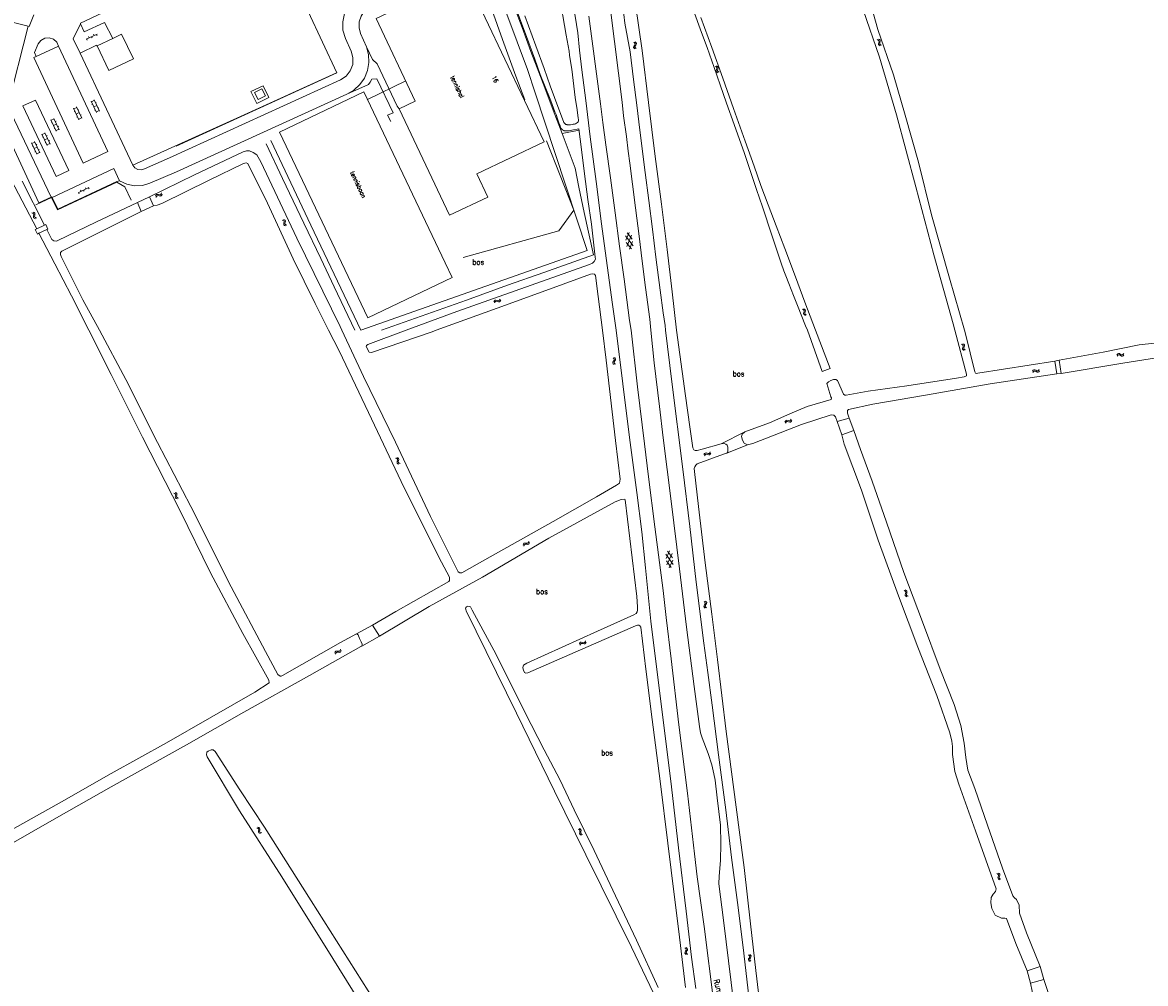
# Model space of a CAD drawing. Header units: metres. Extents: x 189705 to 199106, y 581686 to 588448.
# Tile 310 of 555: x 196431 to 196843, y 584760 to 585113. Entities that reach past the tile are written whole.
import ezdxf

# ---------------------------------------------------------------- set-up
doc = ezdxf.new("R2010")
doc.units = ezdxf.units.M
doc.layers.add('B-WA-OG-GBKN-G', color=7, linetype='Continuous', lineweight=18)
doc.styles.add('Style-STANDARD', font='STANDARD.shx')

msp = doc.modelspace()

# ---------------------------------------------------------------- linework, layer by layer
at = {"layer": 'B-WA-OG-GBKN-G'}
for p, q in [((196458.59, 585108.717), (196454.615, 585106.83)), ((196455.01, 585106.464), (196454.795, 585106.916)), ((196455.699, 585107.345), (196455.484, 585107.796)), ((196456.816, 585107.322), (196456.602, 585107.774)), ((196457.505, 585108.202), (196457.291, 585108.654)), ((196458.623, 585108.179), (196458.409, 585108.631)), ((196655.566, 585105.746), (196655.882, 585105.489)), ((196655.998, 585104.881), (196655.797, 585104.518)), ((196655.882, 585105.489), (196656.044, 585105.204)), ((196656.044, 585105.204), (196655.998, 585104.881)), ((196656.054, 585105.836), (196656.372, 585105.581)), ((196656.286, 585104.61), (196656.084, 585104.255)), ((196656.487, 585104.963), (196656.286, 585104.61)), ((196656.372, 585105.581), (196656.536, 585105.298)), ((196656.536, 585105.298), (196656.487, 585104.963)), ((196744.946, 585106.69), (196745.32, 585106.529)), ((196745.32, 585106.529), (196745.554, 585106.299)), ((196745.391, 585106.91), (196745.767, 585106.752)), ((196745.504, 585105.572), (196745.404, 585105.176)), ((196745.404, 585105.176), (196745.444, 585104.849)), ((196745.444, 585104.849), (196745.685, 585104.613)), ((196745.598, 585105.976), (196745.504, 585105.572)), ((196745.554, 585106.299), (196745.598, 585105.976)), ((196745.685, 585104.613), (196746.061, 585104.453)), ((196745.767, 585106.752), (196746.002, 585106.524)), ((196745.948, 585105.794), (196745.851, 585105.397)), ((196745.851, 585105.397), (196745.891, 585105.07)), ((196745.891, 585105.07), (196746.13, 585104.833)), ((196746.046, 585106.188), (196745.948, 585105.794)), ((196746.002, 585106.524), (196746.046, 585106.188)), ((196746.13, 585104.833), (196746.507, 585104.673)), ((196655.594, 585104.164), (196655.544, 585103.839)), ((196655.544, 585103.839), (196655.711, 585103.546)), ((196655.797, 585104.518), (196655.594, 585104.164)), ((196655.711, 585103.546), (196656.029, 585103.289)), ((196656.084, 585104.255), (196656.034, 585103.93)), ((196656.034, 585103.93), (196656.199, 585103.637)), ((196656.199, 585103.637), (196656.517, 585103.38)), ((196685.492, 585096.869), (196685.854, 585096.683)), ((196685.854, 585096.683), (196686.073, 585096.438)), ((196685.951, 585097.059), (196686.315, 585096.876)), ((196686.073, 585096.438), (196686.095, 585096.112)), ((196686.315, 585096.876), (196686.534, 585096.633)), ((196686.556, 585096.295), (196686.433, 585095.908)), ((196686.534, 585096.633), (196686.556, 585096.295)), ((196685.974, 585095.716), (196685.849, 585095.327)), ((196685.849, 585095.327), (196685.868, 585094.999)), ((196685.868, 585094.999), (196686.092, 585094.747)), ((196686.095, 585096.112), (196685.974, 585095.716)), ((196686.092, 585094.747), (196686.457, 585094.563)), ((196686.433, 585095.908), (196686.309, 585095.518)), ((196686.309, 585095.518), (196686.328, 585095.19)), ((196686.328, 585095.19), (196686.551, 585094.937)), ((196686.551, 585094.937), (196686.916, 585094.753)), ((196458.377, 585079.935), (196456.431, 585084.103)), ((196456.515, 585083.922), (196457.603, 585084.43)), ((196459.464, 585080.443), (196457.518, 585084.611)), ((196451.945, 585077.309), (196449.999, 585081.477)), ((196450.083, 585081.296), (196451.171, 585081.804)), ((196450.213, 585080.308), (196450.485, 585080.435)), ((196450.972, 585079.393), (196452.059, 585079.901)), ((196453.032, 585077.817), (196451.086, 585081.985)), ((196451.615, 585080.852), (196451.887, 585080.979)), ((196456.645, 585082.934), (196456.917, 585083.061)), ((196457.404, 585082.019), (196458.491, 585082.527)), ((196457.617, 585080.852), (196457.889, 585080.979)), ((196458.047, 585083.478), (196458.319, 585083.605)), ((196458.292, 585080.116), (196459.379, 585080.624)), ((196458.934, 585081.577), (196459.206, 585081.704)), ((196443.619, 585073.101), (196441.673, 585077.269)), ((196441.757, 585077.088), (196442.845, 585077.596)), ((196441.887, 585076.1), (196442.159, 585076.227)), ((196442.646, 585075.185), (196443.733, 585075.693)), ((196444.706, 585073.609), (196442.76, 585077.777)), ((196443.289, 585076.644), (196443.561, 585076.771)), ((196451.185, 585078.226), (196451.457, 585078.353)), ((196451.86, 585077.49), (196452.947, 585077.998)), ((196452.502, 585078.951), (196452.774, 585079.078)), ((196440.304, 585067.841), (196438.358, 585072.009)), ((196438.442, 585071.828), (196439.53, 585072.336)), ((196441.391, 585068.349), (196439.445, 585072.517)), ((196442.859, 585074.018), (196443.131, 585074.145)), ((196443.534, 585073.282), (196444.621, 585073.79)), ((196444.176, 585074.743), (196444.448, 585074.87)), ((196436.534, 585064.594), (196434.588, 585068.762)), ((196434.672, 585068.581), (196435.76, 585069.089)), ((196434.802, 585067.593), (196435.074, 585067.72)), ((196437.621, 585065.102), (196435.675, 585069.27)), ((196436.204, 585068.137), (196436.476, 585068.264)), ((196438.572, 585070.84), (196438.844, 585070.967)), ((196439.331, 585069.925), (196440.418, 585070.433)), ((196439.544, 585068.758), (196439.816, 585068.885)), ((196439.974, 585071.384), (196440.246, 585071.511)), ((196440.219, 585068.022), (196441.306, 585068.53)), ((196440.861, 585069.483), (196441.133, 585069.61)), ((196435.561, 585066.678), (196436.648, 585067.186)), ((196435.774, 585065.511), (196436.046, 585065.638)), ((196436.449, 585064.775), (196437.536, 585065.283)), ((196437.091, 585066.236), (196437.363, 585066.363)), ((196455.61, 585052.442), (196451.665, 585050.492)), ((196452.741, 585051.024), (196452.519, 585051.472)), ((196453.859, 585051.019), (196453.637, 585051.467)), ((196454.534, 585051.91), (196454.312, 585052.358)), ((196455.652, 585051.905), (196455.43, 585052.353)), ((196452.066, 585050.132), (196451.845, 585050.58)), ((196480.051, 585049.216), (196480.195, 585049.598)), ((196480.195, 585049.598), (196480.413, 585049.842)), ((196480.289, 585048.78), (196480.435, 585049.16)), ((196480.413, 585049.842), (196480.747, 585049.899)), ((196480.435, 585049.16), (196480.656, 585049.403)), ((196480.656, 585049.403), (196480.977, 585049.459)), ((196480.747, 585049.899), (196481.145, 585049.817)), ((196480.977, 585049.459), (196481.384, 585049.381)), ((196481.145, 585049.817), (196481.546, 585049.735)), ((196481.384, 585049.381), (196481.784, 585049.297)), ((196481.546, 585049.735), (196481.87, 585049.789)), ((196481.784, 585049.297), (196482.109, 585049.35)), ((196481.87, 585049.789), (196482.098, 585050.037)), ((196482.098, 585050.037), (196482.243, 585050.419)), ((196482.109, 585049.35), (196482.335, 585049.6)), ((196482.335, 585049.6), (196482.48, 585049.983)), ((196434.677, 585043.121), (196435.062, 585042.987)), ((196435.062, 585042.987), (196435.312, 585042.775)), ((196435.105, 585043.373), (196435.491, 585043.241)), ((196435.312, 585042.775), (196435.378, 585042.455)), ((196435.491, 585043.241), (196435.742, 585043.031)), ((196435.742, 585043.031), (196435.81, 585042.699)), ((196435.313, 585042.046), (196435.242, 585041.644)), ((196435.242, 585041.644), (196435.306, 585041.321)), ((196435.306, 585041.321), (196435.563, 585041.103)), ((196435.378, 585042.455), (196435.313, 585042.046)), ((196435.563, 585041.103), (196435.949, 585040.97)), ((196435.741, 585042.299), (196435.672, 585041.896)), ((196435.672, 585041.896), (196435.736, 585041.573)), ((196435.736, 585041.573), (196435.991, 585041.354)), ((196435.81, 585042.699), (196435.741, 585042.299)), ((196435.991, 585041.354), (196436.378, 585041.221)), ((196526.592, 585040.489), (196526.974, 585040.347)), ((196526.974, 585040.347), (196527.22, 585040.129)), ((196527.026, 585040.731), (196527.409, 585040.592)), ((196527.207, 585039.4), (196527.127, 585039)), ((196527.127, 585039), (196527.185, 585038.676)), ((196527.185, 585038.676), (196527.437, 585038.453)), ((196527.28, 585039.809), (196527.207, 585039.4)), ((196527.22, 585040.129), (196527.28, 585039.809)), ((196527.409, 585040.592), (196527.655, 585040.377)), ((196527.639, 585039.645), (196527.563, 585039.244)), ((196527.563, 585039.244), (196527.62, 585038.919)), ((196527.62, 585038.919), (196527.871, 585038.695)), ((196527.717, 585040.044), (196527.639, 585039.645)), ((196527.655, 585040.377), (196527.717, 585040.044)), ((196527.871, 585038.695), (196528.255, 585038.554)), ((196527.437, 585038.453), (196527.821, 585038.312)), ((196652.505, 585034.656), (196655.334, 585031.032)), ((196652.721, 585033.115), (196653.865, 585035.942)), ((196653.058, 585030.712), (196654.781, 585034.973)), ((196653.12, 585035.838), (196654.997, 585033.433)), ((196652.841, 585032.257), (196654.718, 585029.852)), ((196653.973, 585029.747), (196655.117, 585032.578)), ((196604.248, 585010.485), (196604.426, 585010.852)), ((196604.426, 585010.852), (196604.666, 585011.074)), ((196604.444, 585010.029), (196604.625, 585010.394)), ((196604.625, 585010.394), (196604.867, 585010.616)), ((196604.666, 585011.074), (196605.004, 585011.101)), ((196604.867, 585010.616), (196605.192, 585010.642)), ((196605.004, 585011.101), (196605.393, 585010.982)), ((196605.192, 585010.642), (196605.591, 585010.526)), ((196605.393, 585010.982), (196605.784, 585010.864)), ((196605.591, 585010.526), (196605.981, 585010.406)), ((196605.784, 585010.864), (196606.112, 585010.887)), ((196605.981, 585010.406), (196606.309, 585010.429)), ((196606.112, 585010.887), (196606.361, 585011.113)), ((196606.309, 585010.429), (196606.558, 585010.657)), ((196606.361, 585011.113), (196606.542, 585011.48)), ((196606.558, 585010.657), (196606.738, 585011.024)), ((196717.477, 585007.705), (196717.851, 585007.543)), ((196717.851, 585007.543), (196718.085, 585007.312)), ((196717.922, 585007.924), (196718.297, 585007.765)), ((196718.033, 585006.585), (196717.933, 585006.19)), ((196717.933, 585006.19), (196717.973, 585005.863)), ((196717.973, 585005.863), (196718.213, 585005.627)), ((196718.127, 585006.989), (196718.033, 585006.585)), ((196718.085, 585007.312), (196718.127, 585006.989)), ((196718.213, 585005.627), (196718.589, 585005.466)), ((196718.297, 585007.765), (196718.532, 585007.537)), ((196718.478, 585006.806), (196718.38, 585006.41)), ((196718.38, 585006.41), (196718.42, 585006.083)), ((196718.42, 585006.083), (196718.659, 585005.846)), ((196718.576, 585007.201), (196718.478, 585006.806)), ((196718.532, 585007.537), (196718.576, 585007.201)), ((196718.659, 585005.846), (196719.035, 585005.685)), ((196775.908, 584994.912), (196776.269, 584994.723)), ((196776.379, 584993.754), (196776.249, 584993.367)), ((196776.249, 584993.367), (196776.264, 584993.038)), ((196776.269, 584994.723), (196776.485, 584994.475)), ((196776.369, 584995.097), (196776.731, 584994.911)), ((196776.503, 584994.15), (196776.379, 584993.754)), ((196776.485, 584994.475), (196776.503, 584994.15)), ((196776.839, 584993.941), (196776.712, 584993.553)), ((196776.712, 584993.553), (196776.727, 584993.224)), ((196776.731, 584994.911), (196776.948, 584994.666)), ((196776.966, 584994.327), (196776.839, 584993.941)), ((196776.948, 584994.666), (196776.966, 584994.327)), ((196647.977, 584989.914), (196648.287, 584989.648)), ((196648.287, 584989.648), (196648.442, 584989.359)), ((196648.442, 584989.359), (196648.387, 584989.038)), ((196648.468, 584989.991), (196648.779, 584989.728)), ((196648.779, 584989.728), (196648.936, 584989.441)), ((196648.936, 584989.441), (196648.878, 584989.107)), ((196776.264, 584993.038), (196776.486, 584992.785)), ((196776.486, 584992.785), (196776.849, 584992.596)), ((196776.727, 584993.224), (196776.947, 584992.97)), ((196776.947, 584992.97), (196777.31, 584992.781)), ((196832.938, 584991.032), (196833.197, 584991.347)), ((196833.023, 584990.542), (196833.284, 584990.855)), ((196833.197, 584991.347), (196833.482, 584991.507)), ((196833.284, 584990.855), (196833.571, 584991.014)), ((196833.482, 584991.507), (196833.817, 584991.455)), ((196833.571, 584991.014), (196833.893, 584990.964)), ((196833.817, 584991.455), (196834.167, 584991.249)), ((196833.893, 584990.964), (196834.254, 584990.759)), ((196834.167, 584991.249), (196834.52, 584991.043)), ((196834.254, 584990.759), (196834.605, 584990.551)), ((196834.52, 584991.043), (196834.845, 584990.989)), ((196834.605, 584990.551), (196834.929, 584990.497)), ((196834.845, 584990.989), (196835.14, 584991.151)), ((196834.929, 584990.497), (196835.224, 584990.661)), ((196835.14, 584991.151), (196835.4, 584991.466)), ((196835.224, 584990.661), (196835.485, 584990.976)), ((196647.964, 584988.332), (196647.905, 584988.008)), ((196647.905, 584988.008), (196648.065, 584987.711)), ((196648.177, 584988.68), (196647.964, 584988.332)), ((196648.065, 584987.711), (196648.376, 584987.446)), ((196648.387, 584989.038), (196648.177, 584988.68)), ((196648.456, 584988.409), (196648.398, 584988.086)), ((196648.398, 584988.086), (196648.556, 584987.788)), ((196648.667, 584988.759), (196648.456, 584988.409)), ((196648.556, 584987.788), (196648.867, 584987.523)), ((196648.878, 584989.107), (196648.667, 584988.759)), ((196802.192, 584985.378), (196801.943, 584985.053)), ((196802.481, 584985.552), (196802.192, 584985.378)), ((196802.583, 584985.064), (196802.294, 584984.892)), ((196802.807, 584985.51), (196802.481, 584985.552)), ((196802.91, 584985.022), (196802.583, 584985.064)), ((196803.166, 584985.315), (196802.807, 584985.51)), ((196803.27, 584984.829), (196802.91, 584985.022)), ((196803.534, 584985.124), (196803.166, 584985.315)), ((196803.857, 584985.085), (196803.534, 584985.124)), ((196804.139, 584985.254), (196803.857, 584985.085)), ((196804.388, 584985.577), (196804.139, 584985.254)), ((196804.49, 584985.091), (196804.243, 584984.767)), ((196802.294, 584984.892), (196802.046, 584984.567)), ((196803.628, 584984.636), (196803.27, 584984.829)), ((196803.964, 584984.596), (196803.628, 584984.636)), ((196804.243, 584984.767), (196803.964, 584984.596)), ((196711.083, 584966.332), (196711.248, 584966.704)), ((196711.248, 584966.704), (196711.48, 584966.935)), ((196711.294, 584965.883), (196711.462, 584966.254)), ((196711.462, 584966.254), (196711.697, 584966.484)), ((196711.48, 584966.935), (196711.817, 584966.973)), ((196711.697, 584966.484), (196712.021, 584966.521)), ((196711.817, 584966.973), (196712.21, 584966.868)), ((196712.021, 584966.521), (196712.423, 584966.419)), ((196712.21, 584966.868), (196712.604, 584966.763)), ((196712.423, 584966.419), (196712.817, 584966.312)), ((196712.604, 584966.763), (196712.932, 584966.798)), ((196712.817, 584966.312), (196713.144, 584966.346)), ((196712.932, 584966.798), (196713.173, 584967.032)), ((196713.144, 584966.346), (196713.385, 584966.583)), ((196713.173, 584967.032), (196713.34, 584967.405)), ((196713.385, 584966.583), (196713.552, 584966.956)), ((196568.192, 584953.087), (196568.573, 584952.941)), ((196568.573, 584952.941), (196568.816, 584952.721)), ((196568.628, 584953.325), (196569.01, 584953.182)), ((196568.872, 584952.399), (196568.794, 584951.992)), ((196568.816, 584952.721), (196568.872, 584952.399)), ((196569.01, 584953.182), (196569.254, 584952.964)), ((196569.23, 584952.231), (196569.149, 584951.831)), ((196569.312, 584952.63), (196569.23, 584952.231)), ((196569.254, 584952.964), (196569.312, 584952.63)), ((196681.359, 584954.368), (196681.537, 584954.734)), ((196681.537, 584954.734), (196681.777, 584954.957)), ((196681.554, 584953.912), (196681.735, 584954.277)), ((196681.735, 584954.277), (196681.978, 584954.498)), ((196681.777, 584954.957), (196682.115, 584954.983)), ((196681.978, 584954.498), (196682.303, 584954.523)), ((196682.115, 584954.983), (196682.504, 584954.864)), ((196682.303, 584954.523), (196682.701, 584954.408)), ((196682.504, 584954.864), (196682.895, 584954.745)), ((196682.701, 584954.408), (196683.091, 584954.287)), ((196682.895, 584954.745), (196683.223, 584954.768)), ((196683.091, 584954.287), (196683.419, 584954.309)), ((196683.223, 584954.768), (196683.473, 584954.994)), ((196683.419, 584954.309), (196683.668, 584954.537)), ((196683.473, 584954.994), (196683.653, 584955.36)), ((196683.668, 584954.537), (196683.849, 584954.904)), ((196568.794, 584951.992), (196568.711, 584951.593)), ((196568.711, 584951.593), (196568.764, 584951.268)), ((196568.764, 584951.268), (196569.014, 584951.042)), ((196569.014, 584951.042), (196569.397, 584950.897)), ((196569.149, 584951.831), (196569.202, 584951.506)), ((196569.202, 584951.506), (196569.451, 584951.279)), ((196569.451, 584951.279), (196569.833, 584951.134)), ((196487.163, 584940.138), (196486.778, 584940.276)), ((196487.416, 584939.916), (196487.163, 584940.138)), ((196487.595, 584940.384), (196487.21, 584940.522)), ((196487.476, 584939.593), (196487.416, 584939.916)), ((196487.849, 584940.163), (196487.595, 584940.384)), ((196487.833, 584939.439), (196487.909, 584939.839)), ((196487.909, 584939.839), (196487.849, 584940.163)), ((196487.328, 584938.791), (196487.403, 584939.191)), ((196487.393, 584938.458), (196487.328, 584938.791)), ((196487.641, 584938.245), (196487.393, 584938.458)), ((196487.403, 584939.191), (196487.476, 584939.593)), ((196488.025, 584938.109), (196487.641, 584938.245)), ((196487.763, 584939.03), (196487.833, 584939.439)), ((196487.826, 584938.71), (196487.763, 584939.03)), ((196488.073, 584938.494), (196487.826, 584938.71)), ((196488.456, 584938.355), (196488.073, 584938.494)), ((196614.985, 584921.203), (196615.099, 584921.594)), ((196615.099, 584921.594), (196615.298, 584921.854)), ((196615.255, 584920.786), (196615.371, 584921.177)), ((196615.298, 584921.854), (196615.626, 584921.937)), ((196615.371, 584921.177), (196615.573, 584921.436)), ((196615.573, 584921.436), (196615.889, 584921.516)), ((196615.626, 584921.937), (196616.03, 584921.885)), ((196615.889, 584921.516), (196616.301, 584921.47)), ((196616.03, 584921.885), (196616.435, 584921.835)), ((196616.301, 584921.47), (196616.706, 584921.416)), ((196616.435, 584921.835), (196616.755, 584921.913)), ((196616.706, 584921.416), (196617.026, 584921.494)), ((196616.755, 584921.913), (196616.962, 584922.178)), ((196616.962, 584922.178), (196617.078, 584922.57)), ((196617.026, 584921.494), (196617.232, 584921.761)), ((196617.232, 584921.761), (196617.348, 584922.153)), ((196667.496, 584916.293), (196668.756, 584919.071)), ((196667.344, 584917.842), (196670.021, 584914.104)), ((196667.58, 584915.431), (196669.356, 584912.95)), ((196667.733, 584913.879), (196669.631, 584918.065)), ((196668.007, 584918.997), (196669.783, 584916.517)), ((196668.607, 584912.877), (196669.868, 584915.657)), ((196754.787, 584904.494), (196755.155, 584904.32)), ((196755.155, 584904.32), (196755.381, 584904.082)), ((196755.305, 584903.357), (196755.192, 584902.965)), ((196755.192, 584902.965), (196755.221, 584902.637)), ((196755.221, 584902.637), (196755.453, 584902.393)), ((196755.24, 584904.698), (196755.609, 584904.527)), ((196755.413, 584903.757), (196755.305, 584903.357)), ((196755.381, 584904.082), (196755.413, 584903.757)), ((196755.609, 584904.527), (196755.836, 584904.291)), ((196755.757, 584903.563), (196755.646, 584903.17)), ((196755.646, 584903.17), (196755.675, 584902.842)), ((196755.675, 584902.842), (196755.906, 584902.597)), ((196755.869, 584903.954), (196755.757, 584903.563)), ((196755.836, 584904.291), (196755.869, 584903.954)), ((196755.906, 584902.597), (196756.276, 584902.423)), ((196681.399, 584898.926), (196681.347, 584898.601)), ((196681.347, 584898.601), (196681.514, 584898.307)), ((196681.377, 584900.508), (196681.692, 584900.249)), ((196681.604, 584899.279), (196681.399, 584898.926)), ((196681.806, 584899.641), (196681.604, 584899.279)), ((196681.692, 584900.249), (196681.854, 584899.963)), ((196681.854, 584899.963), (196681.806, 584899.641)), ((196681.89, 584899.014), (196681.838, 584898.689)), ((196681.838, 584898.689), (196682.002, 584898.396)), ((196681.866, 584900.596), (196682.183, 584900.34)), ((196682.093, 584899.369), (196681.89, 584899.014)), ((196682.296, 584899.721), (196682.093, 584899.369)), ((196682.183, 584900.34), (196682.346, 584900.056)), ((196682.346, 584900.056), (196682.296, 584899.721)), ((196755.453, 584902.393), (196755.823, 584902.219)), ((196681.514, 584898.307), (196681.831, 584898.049)), ((196682.002, 584898.396), (196682.32, 584898.138)), ((196545.879, 584881.566), (196545.993, 584881.957)), ((196545.993, 584881.957), (196546.193, 584882.217)), ((196546.193, 584882.217), (196546.521, 584882.3)), ((196546.521, 584882.3), (196546.925, 584882.248)), ((196546.925, 584882.248), (196547.33, 584882.197)), ((196547.33, 584882.197), (196547.65, 584882.274)), ((196547.65, 584882.274), (196547.857, 584882.539)), ((196547.857, 584882.539), (196547.974, 584882.931)), ((196547.92, 584881.855), (196548.127, 584882.122)), ((196548.127, 584882.122), (196548.243, 584882.514)), ((196635.618, 584884.882), (196635.773, 584885.259)), ((196635.773, 584885.259), (196635.999, 584885.496)), ((196635.842, 584884.439), (196636, 584884.814)), ((196635.999, 584885.496), (196636.334, 584885.543)), ((196636, 584884.814), (196636.228, 584885.05)), ((196636.228, 584885.05), (196636.551, 584885.096)), ((196636.334, 584885.543), (196636.73, 584885.448)), ((196636.551, 584885.096), (196636.956, 584885.006)), ((196636.73, 584885.448), (196637.128, 584885.355)), ((196636.956, 584885.006), (196637.352, 584884.909)), ((196637.128, 584885.355), (196637.454, 584885.398)), ((196637.352, 584884.909), (196637.678, 584884.952)), ((196637.454, 584885.398), (196637.689, 584885.639)), ((196637.678, 584884.952), (196637.912, 584885.195)), ((196637.689, 584885.639), (196637.846, 584886.016)), ((196637.912, 584885.195), (196638.069, 584885.573)), ((196546.149, 584881.149), (196546.266, 584881.539)), ((196546.266, 584881.539), (196546.468, 584881.798)), ((196546.468, 584881.798), (196546.784, 584881.878)), ((196546.784, 584881.878), (196547.196, 584881.831)), ((196547.196, 584881.831), (196547.6, 584881.778)), ((196547.6, 584881.778), (196547.92, 584881.855)), ((196517.185, 584817.319), (196517.58, 584817.217)), ((196517.58, 584817.217), (196517.846, 584817.025)), ((196517.592, 584817.604), (196517.987, 584817.505)), ((196517.846, 584817.025), (196517.938, 584816.712)), ((196517.906, 584816.298), (196517.868, 584815.892)), ((196517.938, 584816.712), (196517.906, 584816.298)), ((196517.987, 584817.505), (196518.254, 584817.315)), ((196518.254, 584817.315), (196518.349, 584816.99)), ((196518.312, 584816.585), (196518.276, 584816.178)), ((196518.276, 584816.178), (196518.366, 584815.861)), ((196518.349, 584816.99), (196518.312, 584816.585)), ((196635.157, 584816.867), (196635.54, 584816.725)), ((196635.54, 584816.725), (196635.785, 584816.508)), ((196635.591, 584817.11), (196635.974, 584816.971)), ((196635.846, 584816.187), (196635.773, 584815.779)), ((196635.785, 584816.508), (196635.846, 584816.187)), ((196635.974, 584816.971), (196636.22, 584816.756)), ((196636.205, 584816.024), (196636.129, 584815.622)), ((196636.282, 584816.423), (196636.205, 584816.024)), ((196636.22, 584816.756), (196636.282, 584816.423)), ((196517.868, 584815.892), (196517.957, 584815.575)), ((196517.957, 584815.575), (196518.231, 584815.379)), ((196518.231, 584815.379), (196518.627, 584815.277)), ((196518.366, 584815.861), (196518.638, 584815.664)), ((196518.638, 584815.664), (196519.034, 584815.562)), ((196635.773, 584815.779), (196635.694, 584815.378)), ((196635.694, 584815.378), (196635.751, 584815.054)), ((196635.751, 584815.054), (196636.004, 584814.831)), ((196636.004, 584814.831), (196636.388, 584814.691)), ((196636.129, 584815.622), (196636.186, 584815.298)), ((196636.186, 584815.298), (196636.438, 584815.074)), ((196636.438, 584815.074), (196636.821, 584814.934)), ((196788.876, 584800.615), (196789.241, 584800.433)), ((196789.241, 584800.433), (196789.462, 584800.191)), ((196789.333, 584800.81), (196789.699, 584800.631)), ((196789.488, 584799.865), (196789.372, 584799.467)), ((196789.462, 584800.191), (196789.488, 584799.865)), ((196789.699, 584800.631), (196789.921, 584800.391)), ((196789.828, 584799.664), (196789.709, 584799.273)), ((196789.947, 584800.053), (196789.828, 584799.664)), ((196789.921, 584800.391), (196789.947, 584800.053)), ((196789.372, 584799.467), (196789.25, 584799.078)), ((196789.25, 584799.078), (196789.272, 584798.749)), ((196789.272, 584798.749), (196789.5, 584798.5)), ((196789.5, 584798.5), (196789.867, 584798.319)), ((196789.709, 584799.273), (196789.731, 584798.945)), ((196789.731, 584798.945), (196789.957, 584798.695)), ((196789.957, 584798.695), (196790.323, 584798.515)), ((196674.402, 584771.751), (196674.352, 584771.426)), ((196674.352, 584771.426), (196674.519, 584771.133)), ((196674.374, 584773.333), (196674.69, 584773.076)), ((196674.606, 584772.105), (196674.402, 584771.751)), ((196674.519, 584771.133), (196674.837, 584770.877)), ((196674.806, 584772.468), (196674.606, 584772.105)), ((196674.69, 584773.076), (196674.853, 584772.791)), ((196674.853, 584772.791), (196674.806, 584772.468)), ((196674.892, 584771.842), (196674.842, 584771.517)), ((196674.842, 584771.517), (196675.008, 584771.224)), ((196674.862, 584773.423), (196675.18, 584773.169)), ((196675.094, 584772.197), (196674.892, 584771.842)), ((196675.008, 584771.224), (196675.326, 584770.967)), ((196675.296, 584772.55), (196675.094, 584772.197)), ((196675.18, 584773.169), (196675.344, 584772.886)), ((196675.344, 584772.886), (196675.296, 584772.55)), ((196697.684, 584770.844), (196697.997, 584770.583)), ((196698.174, 584770.929), (196698.489, 584770.67)), ((196698.489, 584770.67), (196698.649, 584770.385)), ((196697.693, 584769.262), (196697.639, 584768.938)), ((196697.639, 584768.938), (196697.803, 584768.643)), ((196697.901, 584769.613), (196697.693, 584769.262)), ((196697.803, 584768.643), (196698.118, 584768.382)), ((196698.106, 584769.974), (196697.901, 584769.613)), ((196697.997, 584770.583), (196698.156, 584770.296)), ((196698.156, 584770.296), (196698.106, 584769.974)), ((196698.185, 584769.347), (196698.13, 584769.022)), ((196698.13, 584769.022), (196698.292, 584768.727)), ((196698.39, 584769.7), (196698.185, 584769.347)), ((196698.292, 584768.727), (196698.607, 584768.467)), ((196698.596, 584770.05), (196698.39, 584769.7)), ((196698.649, 584770.385), (196698.596, 584770.05))]:
    msp.add_line(p, q, dxfattribs=at)
at = {"layer": 'B-WA-OG-GBKN-G', "flags": 128}
for points in [[(196652.187, 585345.43), (196650.453, 585342.905), (196646.178, 585339.944), (196646.88, 585333.311), (196650.717, 585307.582), (196654.885, 585278.844), (196659.029, 585250.083), (196661.053, 585235.27), (196661.662, 585226.348), (196659.818, 585217.317), (196656.14, 585208.459), (196651.974, 585200.467), (196648.264, 585191.47), (196645.736, 585181.876), (196644.83, 585173.667), (196645.842, 585165.201), (196649.409, 585138.281), (196652.289, 585112.782)], [(196635.056, 585109.141), (196630.784, 585135.956), (196626.239, 585160.237), (196624.149, 585170.936), (196620.516, 585179.146), (196615.409, 585189.259), (196611.777, 585195.837), (196606.069, 585201.853), (196599.11, 585204.757), (196590.078, 585203.53), (196580.343, 585201.249), (196581.306, 585197.592), (196586.311, 585197.976)], [(196586.311, 585197.976), (196593.794, 585198.783), (196599.578, 585199.697), (196604.416, 585196.133), (196609.398, 585190.321), (196613.269, 585183.262), (196616.841, 585175.825), (196621.007, 585163.063), (196623.856, 585148.236), (196628.257, 585123.397), (196630.804, 585108.317)], [(196555.459, 585000), (196638.486, 585029.352), (196626.708, 585064.885), (196619.388, 585087.202), (196616.602, 585095.767), (196609.027, 585116.026), (196600.842, 585137.606), (196594.052, 585155.73), (196582.521, 585186.479)], [(196487.659, 585067.612), (196546.645, 585094.474), (196536.077, 585117.076), (196586.685, 585140.881), (196574.434, 585178.804)], [(196582.764, 585174.596), (196583.095, 585174.596), (196587.81, 585164.224), (196592.065, 585151.312), (196596.143, 585139.086), (196598.929, 585130.8), (196601.488, 585123.429), (196607.441, 585106.754), (196612.306, 585093.334), (196615.557, 585084.551)], [(196599.635, 585151.135), (196602.779, 585142.812), (196606.225, 585133.458), (196609.012, 585126.061), (196611.85, 585118.512), (196614.611, 585111.166), (196617.829, 585102.32), (196620.16, 585096.322), (196622.897, 585089.052), (196626.039, 585080.816), (196629.333, 585072.199)], [(196625.102, 585084.196), (196622.822, 585090.017), (196621.225, 585093.932), (196619.224, 585099.499), (196616.158, 585107.861), (196613.675, 585114.673), (196612.358, 585118.359), (196610.508, 585123.544), (196608.76, 585128.628), (196607.291, 585132.644), (196604.682, 585140.041), (196601.667, 585148.454), (196600.691, 585151.123)], [(196651.311, 585153.52), (196658.612, 585102.652)], [(196773.44, 585000), (196772.792, 585002.408), (196765.704, 585027.729), (196759.172, 585052.672), (196752.047, 585079.057), (196745.803, 585100.277), (196739.795, 585117.659), (196735.641, 585134.97), (196734.71, 585140.756)], [(196737.643, 585141.513), (196737.913, 585140.592), (196741.715, 585122.724), (196745.221, 585110.42), (196750.895, 585093.818), (196755.25, 585078.996)], [(196489.032, 585130.029), (196452.563, 585112.692), (196452.477, 585112.47)], [(196587.957, 585042.278), (196602.024, 585048.931), (196597.987, 585057.469), (196622.661, 585069.138), (196593.866, 585130.025), (196561.032, 585114.5), (196575.384, 585084.101), (196569.517, 585081.318), (196587.957, 585042.278)], [(196548.831, 585110.162), (196548.808, 585113.25), (196549.445, 585116.271), (196550.713, 585119.086), (196552.552, 585121.566), (196554.879, 585123.596)], [(196555.253, 585108.913), (196554.771, 585111.055), (196554.862, 585113.249), (196555.52, 585115.343), (196556.698, 585117.196), (196558.317, 585118.679)], [(196677.355, 585117.768), (196680.446, 585109.329), (196682.523, 585103.763), (196685.133, 585096.417), (196687.336, 585090.088), (196689.667, 585083.352), (196692.454, 585075.549), (196696.178, 585064.899), (196698.66, 585057.604), (196700.661, 585051.631), (196702.789, 585045.327), (196706.259, 585034.881), (196708.336, 585028.679), (196709.729, 585024.612), (196710.717, 585021.841), (196711.427, 585020.011), (196712.491, 585017.241), (196714.214, 585012.818), (196715.633, 585009.157), (196718.573, 585001.684), (196719.329, 585000)], [(196441.801, 585048.891), (196437.202, 585046.773), (196421.535, 585080.479), (196421.058, 585083.796), (196420.657, 585083.88), (196427.89, 585112.959), (196433.264, 585111.598)], [(196433.264, 585111.598), (196433.645, 585111.498), (196435.36, 585115.782)], [(196452.477, 585112.47), (196453.864, 585109.519), (196461.281, 585112.925), (196464.369, 585107.143)], [(196631.826, 585102.453), (196632.057, 585100.956), (196632.284, 585099.355), (196632.814, 585095.797), (196634.099, 585085.481), (196634.755, 585080.932), (196635.209, 585077.908), (196635.284, 585077.425), (196635.284, 585076.917), (196635.187, 585076.538), (196634.902, 585076.232), (196634.559, 585075.996), (196634.165, 585075.826), (196633.86, 585075.725), (196633.351, 585075.624), (196632.919, 585075.523), (196632.386, 585075.422), (196631.912, 585075.377), (196631.445, 585075.372), (196631.191, 585075.423), (196630.96, 585075.491), (196630.683, 585075.602), (196630.48, 585075.704), (196630.176, 585075.984), (196629.95, 585076.291), (196629.795, 585076.594), (196628.047, 585081.195), (196624.93, 585089.761), (196622.676, 585096.039), (196619.585, 585104.376), (196615.582, 585115.484)], [(196639.091, 585115.347), (196643.343, 585083.111)], [(196651.28, 585083.733), (196647.171, 585116.608)], [(196680.248, 585114.767), (196684.251, 585103.761), (196688.228, 585092.551), (196692.206, 585081.418), (196696.487, 585069.421), (196699.73, 585060.27), (196702.263, 585053.178), (196704.975, 585046.01), (196707.889, 585038.308), (196710.98, 585030.047), (196714.933, 585019.626), (196718.404, 585010.297), (196722.3, 585000)], [(196441.801, 585048.891), (196425.911, 585082.269), (196433.264, 585111.598)], [(196452.477, 585112.47), (196449.809, 585106.959), (196452.367, 585101.748)], [(196462.925, 585095.365), (196458.598, 585104.387), (196464.369, 585107.143), (196467.62, 585108.696), (196471.947, 585099.673), (196462.925, 585095.365)], [(196548.831, 585110.162), (196549.747, 585107.161), (196551.87, 585102.505)], [(196555.253, 585108.913), (196557.493, 585104.078)], [(196635.056, 585109.141), (196635.688, 585102.769)], [(196652.289, 585112.782), (196654.241, 585102.198)], [(196436.998, 585105.133), (196435.582, 585102.013), (196436.199, 585100.485)], [(196439.402, 585107.25), (196437.986, 585106.434), (196436.998, 585105.133)], [(196444.456, 585104.294), (196443.78, 585105.777), (196442.57, 585106.868), (196441.026, 585107.388), (196439.402, 585107.25)], [(196458.551, 585104.237), (196458.352, 585104.643), (196452.367, 585101.748)], [(196630.804, 585108.317), (196631.826, 585102.453)], [(196436.199, 585100.485), (196435.363, 585100.079), (196453.532, 585061.403)], [(196444.456, 585104.294), (196436.199, 585100.485)], [(196453.532, 585061.403), (196462.538, 585065.583), (196444.456, 585104.294)], [(196452.367, 585101.748), (196471.737, 585060.627)], [(196551.869, 585102.505), (196552.537, 585100.094), (196552.427, 585097.595), (196551.551, 585095.252), (196549.994, 585093.294), (196547.909, 585091.913)], [(196557.493, 585104.078), (196558.237, 585101.213), (196558.353, 585098.255), (196557.836, 585095.34), (196556.71, 585092.602), (196555.026, 585090.167), (196552.862, 585088.147), (196550.317, 585086.635)], [(196557.493, 585104.078), (196559.676, 585099.369)], [(196635.688, 585102.769), (196636.523, 585095.666), (196637.96, 585084.409), (196639.623, 585070.966), (196641.74, 585054.678), (196643.781, 585039.076), (196645.849, 585023.753), (196647.79, 585009.421), (196649.109, 585000)], [(196654.241, 585102.198), (196655.526, 585092.034), (196656.71, 585082.683), (196657.844, 585073.484), (196659.809, 585057.933), (196661.12, 585047.59), (196662.404, 585037.147), (196663.74, 585026.855), (196665.303, 585014.684), (196666.387, 585006.45), (196667.054, 585001.738), (196667.279, 585000)], [(196658.612, 585102.652), (196661.031, 585083.643), (196663.449, 585063.746), (196665.743, 585046.34), (196667.834, 585029.696), (196669.723, 585014.068), (196671.3, 585000)], [(196559.675, 585099.369), (196561.445, 585097.842), (196568.756, 585082.271)], [(196471.737, 585060.627), (196511.251, 585078.448), (196546.536, 585094.458)], [(196559.431, 585092.144), (196561.334, 585092.291), (196567.23, 585079.829), (196565.239, 585078.923), (196566.403, 585076.607)], [(196485.221, 585063.31), (196547.909, 585091.913)], [(196515.08, 585087.606), (196517.205, 585083.243), (196521.69, 585085.427), (196519.565, 585089.79), (196515.08, 585087.606)], [(196516.438, 585087.332), (196517.728, 585084.712), (196520.383, 585086.019), (196519.093, 585088.639), (196516.438, 585087.332)], [(196550.318, 585086.634), (196558.184, 585090.21)], [(196557.91, 585084.743), (196571.878, 585091.549)], [(196558.184, 585090.21), (196558.868, 585091.137), (196559.431, 585092.144)], [(196448.218, 585058.667), (196443.577, 585056.47), (196431.349, 585082.364), (196436.013, 585084.513), (196448.218, 585058.667)], [(196487.762, 585058.196), (196550.318, 585086.634)], [(196588.992, 585019.416), (196557.946, 585004.632), (196525.546, 585072.709), (196556.536, 585087.557), (196586.422, 585024.811)], [(196625.102, 585084.196), (196626.674, 585080.205), (196627.206, 585078.909), (196627.408, 585078.299)], [(196568.756, 585082.271), (196569.517, 585081.318)], [(196643.343, 585083.111), (196644.278, 585076.22), (196645.362, 585068.114), (196647.001, 585055.916), (196648.74, 585043.109), (196650.354, 585030.912), (196652.018, 585018.715), (196654.009, 585003.57), (196654.629, 585000)], [(196651.28, 585083.733), (196651.853, 585078.725), (196652.886, 585071.077), (196653.541, 585065.715), (196654.096, 585061.319), (196655.104, 585053.594), (196656.187, 585044.954), (196657.523, 585034.587), (196658.708, 585025.363), (196659.942, 585015.732), (196661.429, 585004.068), (196661.884, 585000)], [(196627.408, 585078.299), (196628.118, 585076.215), (196628.574, 585075.071), (196628.751, 585074.613), (196628.868, 585074.287), (196628.979, 585074.054), (196629.26, 585073.751), (196629.452, 585073.576), (196629.663, 585073.432), (196629.893, 585073.342), (196630.086, 585073.275), (196630.27, 585073.224), (196630.528, 585073.163), (196630.757, 585073.163), (196631.214, 585073.162), (196631.621, 585073.212), (196632.866, 585073.439), (196635.459, 585073.944), (196636.365, 585066.372), (196637.525, 585057.377), (196638.76, 585048.025), (196640.021, 585038.903)], [(196755.25, 585078.996), (196760.039, 585061.657), (196764.901, 585042.412), (196771.451, 585019.18), (196776.933, 585000)], [(196629.333, 585072.199), (196634.071, 585059.566), (196635.461, 585052.501), (196637.408, 585043.276), (196640.822, 585027.723), (196622.596, 585021.191), (196609.277, 585016.533), (196594.229, 585011.115), (196563.015, 585000)], [(196629.333, 585072.199), (196635.516, 585073.468)], [(196520.649, 585068.449), (196526.661, 585055.739), (196534.444, 585039.291), (196540.682, 585026.376), (196545.651, 585015.979), (196553.178, 585000)], [(196522.397, 585069.679), (196537.061, 585038.652), (196555.459, 585000)], [(196628.065, 585036.473), (196633.538, 585044.15), (196623.565, 585069.566)], [(196548.499, 585000), (196547.875, 585001.353), (196531.886, 585033.861), (196518.771, 585061.876), (196517.205, 585064.429), (196515.946, 585065.277), (196514.544, 585065.827), (196513.413, 585065.869), (196512.19, 585065.509), (196494.345, 585057.034), (196477.799, 585048.936)], [(196466.897, 585054.859), (196464.754, 585059.398), (196442.128, 585048.689)], [(196471.737, 585060.627), (196472.473, 585059.619), (196473.559, 585059.003), (196474.802, 585058.888), (196475.982, 585059.294)], [(196485.221, 585063.31), (196475.982, 585059.294)], [(196479.324, 585045.681), (196480.702, 585045.911), (196482.433, 585046.569), (196499.722, 585055.074), (196512.363, 585061.252), (196513.339, 585061.445), (196513.962, 585061.183), (196521.149, 585046.667), (196530.581, 585026.294), (196538.62, 585009.877), (196543.597, 585000)], [(196436.438, 585037.202), (196427.081, 585055.281)], [(196487.762, 585058.196), (196477.993, 585054.039)], [(196439.325, 585038.583), (196431.095, 585054.742)], [(196471.102, 585047.81), (196468.811, 585052.702), (196465.917, 585054.38), (196444.097, 585044.184), (196441.912, 585048.782), (196436.157, 585046.052)], [(196466.897, 585054.859), (196465.913, 585054.564), (196444.193, 585044.512), (196442.128, 585048.689)], [(196466.897, 585054.859), (196469.499, 585053.584), (196472.338, 585053.005), (196475.232, 585053.16), (196477.993, 585054.039)], [(196442.128, 585048.689), (196441.986, 585048.976), (196441.801, 585048.891)], [(196442.002, 585033.328), (196442.781, 585032.871), (196443.677, 585032.777), (196444.224, 585032.984), (196458.167, 585039.717), (196473.385, 585046.928)], [(196473.385, 585046.928), (196477.799, 585048.936)], [(196473.385, 585046.928), (196474.793, 585043.648)], [(196477.799, 585048.936), (196479.324, 585045.681)], [(196474.793, 585043.648), (196464.221, 585038.374), (196445.656, 585029.014), (196445.173, 585028.522), (196445.171, 585027.807), (196445.403, 585027.13), (196453.431, 585011.156), (196459.473, 585000)], [(196474.793, 585043.648), (196479.324, 585045.681)], [(196439.325, 585038.583), (196439.76, 585038.791), (196440.498, 585037.168), (196440.135, 585036.994)], [(196572.025, 585000), (196590.643, 585006.939), (196639.38, 585024.172), (196640.452, 585024.699), (196641.096, 585025.225), (196641.505, 585026.063), (196641.408, 585026.902), (196640.021, 585038.903)], [(196437.261, 585035.614), (196436.711, 585035.35), (196435.927, 585036.958), (196436.438, 585037.202)], [(196436.438, 585037.202), (196439.325, 585038.583)], [(196440.135, 585036.994), (196437.261, 585035.614)], [(196443.068, 585024.394), (196437.261, 585035.614)], [(196442.002, 585033.328), (196440.135, 585036.994)], [(196593.032, 585026.732), (196628.065, 585036.473)], [(196455.586, 585000), (196449.223, 585012.611), (196443.068, 585024.394)], [(196586.422, 585024.811), (196588.992, 585019.416)], [(196644.084, 585000), (196642.48, 585012.378), (196641.505, 585020.098), (196641.174, 585020.624), (196640.569, 585020.683), (196639.731, 585020.585), (196629.652, 585016.94), (196608.559, 585009.22), (196583.076, 585000)], [(196425.193, 584815.501), (196444.725, 584826.483), (196463.737, 584837.336), (196484.037, 584848.64), (196499.884, 584857.708), (196516.474, 584867.151), (196521.814, 584870.594), (196521.648, 584871.556), (196512.141, 584888.692), (196500.284, 584910.983), (196489.078, 584933.727), (196475.296, 584960.755), (196463.74, 584983.838), (196455.586, 585000)], [(196459.473, 585000), (196469.221, 584982.002), (196480.816, 584958.88), (196493.034, 584935.366), (196507.849, 584905.891), (196520.404, 584882.168), (196524.956, 584873.679), (196525.799, 584873.039), (196526.228, 584873.051), (196526.697, 584873.323), (196547.987, 584885.404), (196553.847, 584888.573)], [(196543.597, 585000), (196547.411, 584992.431), (196558.241, 584969.897), (196570.193, 584944.525), (196584.024, 584916.755), (196587.917, 584909.398), (196588.017, 584908.228), (196587.73, 584907.748), (196568.224, 584896.844), (196559.707, 584891.747)], [(196650.336, 584943.91), (196649.19, 584943.159), (196641.858, 584938.903), (196625.946, 584929.887), (196600.931, 584915.71), (196592.506, 584910.963), (196591.779, 584911.017), (196591.181, 584911.305), (196580.995, 584931.667), (196568.151, 584958.94), (196556.337, 584982.999), (196548.499, 585000)], [(196583.076, 585000), (196581.617, 584999.472), (196559.353, 584991.83), (196558.437, 584992.006), (196557.404, 584994.014), (196557.54, 584994.462), (196557.95, 584994.754), (196572.025, 585000)], [(196650.336, 584943.91), (196650.551, 584945.415), (196648.837, 584959.549), (196645.498, 584989.092), (196644.084, 585000)], [(196678.362, 584758.473), (196676.767, 584769.972), (196674.792, 584786.762), (196672.061, 584810.012), (196669.402, 584832.474), (196666.618, 584855.115), (196664.198, 584874.525), (196661.826, 584893.299), (196659.94, 584912.808), (196658.583, 584926.086), (196656.698, 584940.536), (196653.977, 584960.685), (196649.109, 585000)], [(196684.941, 584753.022), (196681.371, 584781.209), (196678.818, 584799.451), (196677.919, 584807.794), (196675.336, 584830.078), (196672.157, 584855.161), (196669.304, 584879.455), (196667.498, 584894.616), (196666.353, 584904.46), (196663.368, 584927.814), (196661.045, 584946.181), (196659.581, 584958.341), (196656.914, 584979.278), (196654.629, 585000)], [(196661.884, 585000), (196663.107, 584988.091), (196664.984, 584971.989), (196666.324, 584960.516), (196669.31, 584937.315), (196672.313, 584912.512), (196674.976, 584891.042), (196677.714, 584869.24), (196679.751, 584854.586), (196680.12, 584852.245), (196680.645, 584850.386), (196682.903, 584844.73), (196684.28, 584840.478), (196685.026, 584837.194), (196685.497, 584834.878), (196686.253, 584828.417), (196687.474, 584818.343), (196687.567, 584811.504), (196687.461, 584805.403), (196686.975, 584799.686), (196686.86, 584796.839), (196688.547, 584783.484), (196693.213, 584745.681)], [(196697.81, 584755.546), (196695.688, 584773.505), (196693.609, 584789.939), (196691.455, 584806.449), (196689.357, 584824.027), (196686.712, 584844.151), (196684.337, 584862.391), (196682.745, 584874.348), (196681.35, 584885.16), (196678.539, 584907.597), (196676.124, 584927.999), (196673.636, 584949.036), (196669.526, 584981.09), (196667.279, 585000)], [(196687.682, 584958.341), (196680.659, 584956.32), (196678.853, 584955.847), (196678.065, 584955.876), (196677.584, 584956.158), (196677.232, 584956.847), (196676.203, 584964.606), (196674.556, 584975.902), (196671.3, 585000)], [(196696.374, 584962.725), (196705.448, 584966.059), (196712.823, 584969.346), (196719.237, 584971.999), (196728.076, 584974.569), (196728.116, 584975.178), (196727.91, 584975.581), (196726.432, 584980.5), (196727.004, 584981.069), (196727.862, 584981.624), (196728.913, 584981.906), (196729.743, 584981.904), (196730.417, 584981.63), (196732.529, 584976.528), (196733.008, 584976.163), (196733.579, 584976.226), (196741.559, 584977.722), (196755.845, 584979.657), (196774.008, 584982.421), (196776.888, 584982.918), (196777.693, 584983.253), (196777.76, 584983.94), (196773.44, 585000)], [(196724.702, 584984.859), (196719.329, 585000)], [(196727.659, 584985.99), (196722.3, 585000)], [(196776.933, 585000), (196777.308, 584998.687), (196780.738, 584984.776), (196781.065, 584984.26), (196781.546, 584984.19), (196781.906, 584984.243), (196810.071, 584988.697)], [(196865.397, 584997.727), (196856.886, 584996.363), (196841.112, 584994.617), (196827.864, 584992.021), (196811.671, 584989.018)], [(196812.471, 584984.191), (196835.046, 584987.954), (196855.869, 584991.217), (196866.104, 584992.555)], [(196724.702, 584984.859), (196727.659, 584985.99)], [(196811.671, 584989.018), (196810.071, 584988.697)], [(196810.071, 584988.697), (196810.875, 584984.014)], [(196812.471, 584984.191), (196811.671, 584989.018)], [(196734.632, 584967.729), (196733.986, 584969.546), (196734.041, 584970.583), (196734.353, 584970.997), (196743.346, 584972.905), (196762.613, 584976.236), (196786.434, 584980.346), (196810.875, 584984.014)], [(196812.471, 584984.191), (196810.875, 584984.014)], [(196730.297, 584966.483), (196729.588, 584968.236), (196729.071, 584968.834), (196728.021, 584969.005), (196717.092, 584965.443), (196699.229, 584958.49), (196697.282, 584957.989)], [(196730.297, 584966.483), (196734.632, 584967.729)], [(196730.297, 584966.483), (196731.912, 584961.696)], [(196734.632, 584967.729), (196736.383, 584963.198)], [(196696.374, 584962.725), (196687.682, 584958.341)], [(196697.282, 584957.989), (196696.077, 584958.55), (196695.458, 584959.667), (196695.15, 584961.03), (196695.347, 584961.898), (196696.374, 584962.725)], [(196736.383, 584963.198), (196731.912, 584961.696)], [(196731.912, 584961.696), (196732.862, 584958.205), (196739.157, 584941.367), (196745.266, 584923.026), (196752.809, 584902.58), (196759.838, 584883.692), (196766.792, 584865.919), (196771.565, 584852.237), (196772.348, 584849.148), (196772.511, 584847.229), (196772.516, 584844.285), (196773.433, 584838.096), (196774.898, 584833.424), (196780.972, 584816.237), (196788.616, 584794.973), (196788.406, 584794.079), (196787.535, 584793.096), (196786.818, 584791.775), (196786.618, 584789.921), (196786.975, 584787.754), (196788.265, 584785.326), (196790.558, 584784.23), (196791.829, 584784.24), (196792.347, 584784.121), (196795.797, 584774.969), (196799.979, 584764.951)], [(196804.692, 584766.477), (196799.746, 584778.914), (196797.172, 584786.08), (196797.025, 584788.959), (196796.019, 584791.141), (196795.333, 584791.713), (196794.739, 584792.415), (196790.967, 584802.58), (196785.383, 584818.43), (196780.79, 584831.813), (196778.241, 584838.602), (196777.41, 584843.17), (196776.906, 584848.488), (196775.666, 584854.924), (196773.224, 584862.686), (196768.085, 584875.616), (196761.532, 584892.947), (196754.657, 584911.07), (196748.34, 584929.567), (196743.052, 584944.599), (196738.818, 584956.283), (196736.383, 584963.198)], [(196689.723, 584954.923), (196690.056, 584955.43), (196690.11, 584956.243), (196690.064, 584957.133), (196689.864, 584957.846), (196689.358, 584958.255), (196688.724, 584958.462), (196687.682, 584958.341)], [(196697.282, 584957.989), (196689.723, 584954.923)], [(196708.133, 584715.984), (196707.422, 584716.013), (196706.941, 584716.244), (196706.639, 584716.932), (196705.464, 584725.989), (196703.87, 584737.514), (196702.4, 584748.58), (196700.423, 584765.09), (196698.449, 584782.159), (196696.163, 584802.788), (196694.326, 584816.679), (196689.524, 584852.804), (196686.3, 584879.235), (196684.222, 584895.796), (196681.775, 584914.672), (196679.387, 584935.303), (196677.875, 584948.2), (196677.804, 584949.242), (196678.036, 584949.953), (196678.344, 584950.536), (196678.803, 584950.966), (196688.578, 584954.548), (196689.723, 584954.923)], [(196562.296, 584887.774), (196580.475, 584898.642), (196600.033, 584909.455), (196624.385, 584923.686), (196648.773, 584936.993), (196650.985, 584937.871), (196652.358, 584938.043)], [(196616.71, 584874.3), (196615.972, 584874.151), (196615.466, 584874.459), (196615.063, 584875.326), (196614.839, 584876.14), (196614.943, 584876.699), (196615.174, 584877.079), (196616.321, 584877.81), (196642.218, 584889.542), (196655.561, 584895.52), (196656.479, 584896.099), (196656.812, 584896.657), (196656.968, 584897.317), (196656.948, 584898.512), (196656.738, 584902.275), (196652.467, 584937.762), (196652.363, 584938.044)], [(196664.593, 584758.827), (196656.65, 584776.183), (196648.879, 584792.419), (196641.059, 584809.087), (196633.688, 584824.025), (196628.584, 584834.857), (196622.643, 584846.049), (196615.648, 584859.866), (196605.03, 584880.973), (196596.319, 584897.341), (196595.639, 584898.489), (196595.361, 584898.694), (196594.726, 584898.748), (196594.216, 584898.522), (196593.884, 584898.041), (196594.032, 584897.1), (196612.571, 584859.425), (196626.506, 584830.902), (196637.977, 584807.503), (196654.706, 584773.575), (196673.467, 584734.45)], [(196559.707, 584891.747), (196553.847, 584888.573)], [(196559.707, 584891.747), (196562.296, 584887.774)], [(196616.71, 584874.3), (196656.202, 584891.499), (196656.965, 584891.75), (196657.474, 584891.747), (196657.854, 584891.541), (196658.131, 584891.108), (196660.011, 584875.666), (196662.359, 584857.172), (196665.271, 584834.505), (196668.132, 584811.788), (196669.328, 584801.892), (196672.357, 584777.318), (196674.629, 584758.798)], [(196553.847, 584888.573), (196554.405, 584888.22), (196554.973, 584886.866), (196555.58, 584885.63), (196555.916, 584884.758), (196555.768, 584884.089)], [(196562.296, 584887.774), (196555.768, 584884.089)], [(196555.458, 584883.914), (196536.538, 584873.308), (196512.462, 584859.83), (196491.445, 584847.865), (196463.775, 584832.473), (196443.774, 584821.116), (196413.55, 584803.808), (196383.977, 584786.888), (196378.86, 584784.173), (196378.155, 584783.161), (196377.737, 584782.291)], [(196555.768, 584884.089), (196555.458, 584883.914)], [(196555.768, 584884.089), (196555.758, 584884.043), (196555.458, 584883.914)], [(196806.053, 584761.753), (196807.77, 584756.628), (196810.589, 584748.758), (196816.349, 584737.746), (196823.592, 584725.158), (196829.563, 584715.462), (196830.026, 584715.376), (196843.078, 584718.704), (196857.985, 584722.503), (196873.05, 584726.033), (196884.676, 584729.024), (196896.24, 584731.796), (196901.191, 584732.575), (196910.594, 584733.914), (196911.07, 584734.303), (196911.108, 584734.79), (196910.271, 584745.203), (196907.843, 584757.705), (196905.224, 584771.402), (196902.592, 584789.695), (196900.011, 584808.402), (196897.691, 584829.302), (196895.361, 584846.119), (196894.231, 584856.447)], [(196572.089, 584735.602), (196555.768, 584761.207), (196537.145, 584790.655), (196520.074, 584817.588), (196511.002, 584831.389), (196501.929, 584845.468), (196501.229, 584845.977), (196500.423, 584845.979), (196499.343, 584845.567), (196498.938, 584845.139), (196498.819, 584844.164), (196499.038, 584843.5), (196510.915, 584823.602), (196526.394, 584799.415), (196545.12, 584769.474), (196564.622, 584738.165)], [(196799.979, 584764.951), (196804.692, 584766.477)], [(196799.979, 584764.951), (196801.225, 584760.365)], [(196804.692, 584766.477), (196806.053, 584761.753)], [(196801.225, 584760.365), (196801.84, 584757.42), (196801.812, 584756.759), (196801.617, 584756.526), (196794.005, 584752.15), (196782.682, 584746.735), (196770.698, 584741.594), (196759.819, 584737.707), (196749.316, 584733.405), (196727.542, 584724.011), (196716.35, 584719.166), (196710.234, 584716.394), (196708.133, 584715.984)], [(196806.053, 584761.753), (196801.225, 584760.365)]]:
    msp.add_lwpolyline(points, dxfattribs=at)

# ---------------------------------------------------------------- texts
at = {"layer": 'B-WA-OG-GBKN-G', "style": 'Style-STANDARD'}
for s, height, rotation, p in [('tennishal', 1.6, 295.28348, (196588.241, 585092.965)), ('16', 1.6, 295.33528, (196603.451, 585092.965)), ('tennisbaan', 1.6, 295.46335, (196551.453, 585057.945)), ('Runwei', 2, 284.89819, (196684.906, 584761.533))]:
    msp.add_text(s, height=height, rotation=rotation, dxfattribs=at).set_placement(p)
for p in [(196596.373, 585024.065), (196691.92, 584983.079), (196619.749, 584903.137), (196643.645, 584843.978)]:
    msp.add_text('bos', height=2, dxfattribs=at).set_placement(p)

doc.saveas('drawing.dxf')
